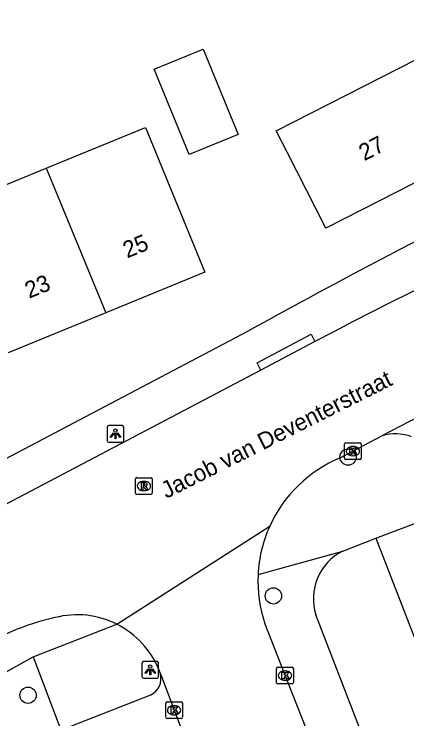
# Model space of a CAD drawing. Extents: x 162990 to 165007, y 383433 to 384336.
# Drawn here: x 163930.04 to 163953.55, y 383839.91 to 383882.14 of the extents above; entities that cross this region are included whole.
import ezdxf

# ---------------------------------------------------------------- set-up
doc = ezdxf.new("R2010")
doc.units = 0
for name, color, linetype in [('IMGEO_Boom', 7, 'Continuous'), ('IMGEO_Kolk', 7, 'Continuous'), ('IMGEO_Lichtpunt', 7, 'Continuous'), ('IMGEO_Openbare_ruimte_label', 7, 'Continuous'), ('IMGEO_Pand', 7, 'Continuous'), ('IMGEO_Pand_nummerreeks', 7, 'Continuous'), ('IMGEO_Rijbaan_lokaal_open', 7, 'Continuous'), ('IMGEO_Rioolput', 7, 'Continuous'), ('IMGEO_Voetpad_open', 7, 'Continuous')]:
    doc.layers.add(name, color=color, linetype=linetype)

msp = doc.modelspace()

# ---------------------------------------------------------------- linework, layer by layer
at = {"layer": 'IMGEO_Boom'}
for centre in [(163950.03, 383855.6), (163945.556, 383847.285), (163930.876, 383841.333)]:
    msp.add_circle(centre, 0.489, dxfattribs=at)
at = {"layer": 'IMGEO_Kolk'}
for p, q in [((163949.816, 383855.532), (163949.816, 383856.384)), ((163949.891, 383856.458), (163950.743, 383856.458)), ((163950.817, 383856.384), (163950.817, 383855.532)), ((163950.304, 383856.238), (163950.329, 383856.238)), ((163950.743, 383855.458), (163949.891, 383855.458)), ((163950.327, 383855.678), (163950.302, 383855.678)), ((163945.751, 383842.081), (163945.751, 383842.933)), ((163945.826, 383843.007), (163946.678, 383843.007)), ((163946.239, 383842.787), (163946.264, 383842.787)), ((163946.752, 383842.933), (163946.752, 383842.081)), ((163946.678, 383842.007), (163945.826, 383842.007)), ((163946.262, 383842.227), (163946.237, 383842.227)), ((163939.117, 383840.008), (163939.117, 383840.86)), ((163939.192, 383840.934), (163940.044, 383840.934)), ((163939.605, 383840.714), (163939.63, 383840.714)), ((163940.118, 383840.86), (163940.118, 383840.008)), ((163940.044, 383839.934), (163939.192, 383839.934)), ((163939.628, 383840.154), (163939.603, 383840.154))]:
    msp.add_line(p, q, dxfattribs=at)
for points in [[(163949.816, 383855.532), (163949.816, 383856.384)], [(163949.891, 383856.458), (163950.743, 383856.458)], [(163950.817, 383856.384), (163950.817, 383855.532)], [(163950.137, 383856.158), (163950.26, 383856.158), (163950.26, 383856.007), (163950.39, 383856.158), (163950.554, 383856.158), (163950.408, 383856.007), (163950.561, 383855.758), (163950.409, 383855.758), (163950.324, 383855.922), (163950.26, 383855.855), (163950.26, 383855.758), (163950.137, 383855.758), (163950.137, 383856.158)], [(163950.743, 383855.458), (163949.891, 383855.458)], [(163945.751, 383842.081), (163945.751, 383842.933)], [(163945.826, 383843.007), (163946.678, 383843.007)], [(163946.752, 383842.933), (163946.752, 383842.081)], [(163946.072, 383842.707), (163946.195, 383842.707), (163946.195, 383842.556), (163946.325, 383842.707), (163946.489, 383842.707), (163946.343, 383842.556), (163946.496, 383842.307), (163946.344, 383842.307), (163946.259, 383842.471), (163946.195, 383842.404), (163946.195, 383842.307), (163946.072, 383842.307), (163946.072, 383842.707)], [(163946.678, 383842.007), (163945.826, 383842.007)], [(163939.117, 383840.008), (163939.117, 383840.86)], [(163939.192, 383840.934), (163940.044, 383840.934)], [(163939.438, 383840.634), (163939.561, 383840.634), (163939.561, 383840.483), (163939.691, 383840.634), (163939.855, 383840.634), (163939.709, 383840.483), (163939.862, 383840.234), (163939.71, 383840.234), (163939.625, 383840.398), (163939.561, 383840.331), (163939.561, 383840.234), (163939.438, 383840.234), (163939.438, 383840.634)], [(163940.118, 383840.86), (163940.118, 383840.008)], [(163940.044, 383839.934), (163939.192, 383839.934)]]:
    msp.add_lwpolyline(points, dxfattribs=at)
for centre, start, end in [((163949.893, 383856.382), 91.552, 178.448), ((163949.893, 383856.382), 91.552, 178.448), ((163950.741, 383856.382), 1.552, 88.448), ((163950.741, 383856.382), 1.552, 88.448), ((163949.893, 383855.534), 181.552, 268.448), ((163949.893, 383855.534), 181.552, 268.448), ((163950.741, 383855.534), 271.552, 358.448), ((163950.741, 383855.534), 271.552, 358.448), ((163945.828, 383842.931), 91.552, 178.448), ((163945.828, 383842.931), 91.552, 178.448), ((163946.676, 383842.931), 1.552, 88.448), ((163946.676, 383842.931), 1.552, 88.448), ((163945.828, 383842.083), 181.552, 268.448), ((163945.828, 383842.083), 181.552, 268.448), ((163946.676, 383842.083), 271.552, 358.448), ((163946.676, 383842.083), 271.552, 358.448), ((163939.194, 383840.858), 91.552, 178.448), ((163939.194, 383840.858), 91.552, 178.448), ((163940.042, 383840.858), 1.552, 88.448), ((163940.042, 383840.858), 1.552, 88.448), ((163939.194, 383840.01), 181.552, 268.448), ((163939.194, 383840.01), 181.552, 268.448), ((163940.042, 383840.01), 271.552, 358.448), ((163940.042, 383840.01), 271.552, 358.448)]:
    msp.add_arc(centre, 0.0765, start, end, dxfattribs=at)
for centre, major_axis, ratio, start_param, end_param in [((163950.303, 383855.958), (-0.387, 0.002), 0.722429, 4.712389, 7.853982), ((163950.328, 383855.958), (-0.39, 0.002), 0.717154, 1.570796, 4.712389), ((163946.238, 383842.507), (-0.387, 0.002), 0.722429, 4.712389, 7.853982), ((163946.263, 383842.507), (-0.39, 0.002), 0.717154, 1.570796, 4.712389), ((163939.604, 383840.434), (-0.387, 0.002), 0.722429, 4.712389, 7.853982), ((163939.629, 383840.434), (-0.39, 0.002), 0.717154, 1.570796, 4.712389)]:
    msp.add_ellipse(centre, major_axis=major_axis, ratio=ratio, start_param=start_param, end_param=end_param, dxfattribs=at)
at = {"layer": 'IMGEO_Lichtpunt'}
for p, q in [((163935.608, 383857.392), (163935.608, 383856.585)), ((163935.608, 383857.392), (163935.608, 383856.585)), ((163936.51, 383857.487), (163935.702, 383857.487)), ((163936.51, 383857.487), (163935.702, 383857.487)), ((163936.604, 383856.585), (163936.604, 383857.392)), ((163936.604, 383856.585), (163936.604, 383857.392)), ((163935.702, 383856.491), (163936.51, 383856.491)), ((163935.702, 383856.491), (163936.51, 383856.491)), ((163937.691, 383843.253), (163937.691, 383842.446)), ((163937.691, 383843.253), (163937.691, 383842.446)), ((163938.593, 383843.348), (163937.785, 383843.348)), ((163938.593, 383843.348), (163937.785, 383843.348)), ((163938.687, 383842.446), (163938.687, 383843.253)), ((163938.687, 383842.446), (163938.687, 383843.253)), ((163937.785, 383842.352), (163938.593, 383842.352)), ((163937.785, 383842.352), (163938.593, 383842.352))]:
    msp.add_line(p, q, dxfattribs=at)
for points in [[(163935.982, 383857.056), (163936.021, 383857.028), (163935.833, 383856.766), (163935.795, 383856.793), (163935.982, 383857.056)], [(163936.084, 383857.008), (163936.131, 383857.008), (163936.131, 383856.686), (163936.084, 383856.686), (163936.084, 383857.008)], [(163936.194, 383857.028), (163936.232, 383857.055), (163936.419, 383856.793), (163936.38, 383856.765), (163936.194, 383857.028)], [(163938.065, 383842.917), (163938.104, 383842.889), (163937.916, 383842.627), (163937.878, 383842.654), (163938.065, 383842.917)], [(163938.167, 383842.869), (163938.214, 383842.869), (163938.214, 383842.547), (163938.167, 383842.547), (163938.167, 383842.869)], [(163938.277, 383842.889), (163938.315, 383842.916), (163938.502, 383842.654), (163938.463, 383842.626), (163938.277, 383842.889)]]:
    msp.add_lwpolyline(points, dxfattribs=at)
for centre in [(163936.107, 383857.19), (163938.19, 383843.051)]:
    msp.add_circle(centre, 0.0994, dxfattribs=at)
for centre, start, end in [((163935.702, 383857.392), 90, 180), ((163935.702, 383857.392), 90, 180), ((163936.51, 383857.392), 0, 90), ((163936.51, 383857.392), 0, 90), ((163935.702, 383856.585), 180, 270), ((163935.702, 383856.585), 180, 270), ((163936.51, 383856.585), 270, 0), ((163936.51, 383856.585), 270, 360), ((163937.785, 383843.253), 90, 180), ((163937.785, 383843.253), 90, 180), ((163938.593, 383843.253), 0, 90), ((163938.593, 383843.253), 0, 90), ((163937.785, 383842.446), 180, 270), ((163937.785, 383842.446), 180, 270), ((163938.593, 383842.446), 270, 0), ((163938.593, 383842.446), 270, 360)]:
    msp.add_arc(centre, 0.0946, start, end, dxfattribs=at)
at = {"layer": 'IMGEO_Pand'}
for points in [[(163941.347, 383880.036), (163943.446, 383874.933), (163940.524, 383873.732), (163938.425, 383878.834), (163941.347, 383880.036)], [(163957.113, 383873.614), (163948.703, 383869.323), (163946.384, 383873.868), (163945.733, 383875.144), (163954.143, 383879.433)], [(163931.965, 383872.901), (163937.898, 383875.34), (163941.457, 383866.686), (163935.522, 383864.245)], [(163926.135, 383870.504), (163931.965, 383872.901)], [(163931.965, 383872.901), (163932.014, 383872.778), (163935.522, 383864.245)], [(163935.522, 383864.245), (163929.693, 383861.848)], [(163951.684, 383850.747), (163956.55, 383852.582)], [(163951.684, 383850.747), (163953.996, 383844.78)]]:
    msp.add_lwpolyline(points, dxfattribs=at)
at = {"layer": 'IMGEO_Rijbaan_lokaal_open'}
for points in [[(163948.047, 383862.519), (163944.804, 383860.805)], [(163944.804, 383860.805), (163922.562, 383849.102)], [(163949.551, 383855.552), (163952.057, 383856.876)], [(163936.197, 383845.581), (163945.342, 383851.462)], [(163945.053, 383845.6), (163946.592, 383841.627), (163949.414, 383834.532), (163951.079, 383830.039)], [(163938.798, 383842.61), (163938.712, 383842.838)], [(163938.798, 383842.61), (163944.48, 383827.548)]]:
    msp.add_lwpolyline(points, dxfattribs=at)
for centre, radius, start, end in [((164165.368, 383447.525), 468.453, 112.66539, 117.6398), ((164139.243, 383499.698), 403.255, 112.17218, 117.65765), ((163952.633, 383848.169), 8, 112.6599, 155.697), ((163952.645, 383848.162), 8.014, 155.687, 177.1708), ((163952.649, 383848.166), 8.017, 177.1951, 198.6636), ((163933.814, 383840.873), 5.277, 63.1489, 104.4495), ((163935.56, 383831.973), 14.341, 102.3342, 117.9264), ((163933.808, 383840.866), 5.286, 21.9069, 63.1273)]:
    msp.add_arc(centre, radius, start, end, dxfattribs=at)
at = {"layer": 'IMGEO_Rioolput'}
for p, q in [((163937.308, 383853.44), (163937.308, 383854.292)), ((163937.383, 383854.366), (163938.235, 383854.366)), ((163937.796, 383854.146), (163937.821, 383854.146)), ((163938.309, 383854.292), (163938.309, 383853.44)), ((163938.235, 383853.366), (163937.383, 383853.366)), ((163937.819, 383853.586), (163937.794, 383853.586))]:
    msp.add_line(p, q, dxfattribs=at)
for points in [[(163937.308, 383853.44), (163937.308, 383854.292)], [(163937.383, 383854.366), (163938.235, 383854.366)], [(163938.309, 383854.292), (163938.309, 383853.44)], [(163937.897, 383854.064), (163937.645, 383854.066), (163937.645, 383853.666)], [(163937.645, 383853.666), (163937.769, 383853.666), (163937.769, 383853.828), (163937.78, 383853.828)], [(163937.823, 383853.985), (163937.769, 383853.985), (163937.769, 383853.904)], [(163937.769, 383853.904), (163937.821, 383853.904)], [(163937.827, 383853.799), (163937.898, 383853.666), (163938.038, 383853.666), (163937.973, 383853.792)], [(163938.235, 383853.366), (163937.383, 383853.366)]]:
    msp.add_lwpolyline(points, dxfattribs=at)
for centre, radius, start, end in [((163937.385, 383854.29), 0.0765, 91.552, 178.448), ((163937.385, 383854.29), 0.0765, 91.552, 178.448), ((163938.233, 383854.29), 0.0765, 1.552, 88.448), ((163938.233, 383854.29), 0.0765, 1.552, 88.448), ((163937.779, 383853.775), 0.0533, 26.0293, 88.6989), ((163937.805, 383854.093), 0.19, 274.7715, 282.9687), ((163937.829, 383853.889), 0.0964, 77.0061, 93.1865), ((163937.843, 383853.946), 0.0378, 276.6634, 79.6772), ((163937.896, 383853.954), 0.109, 350.3612, 89.416), ((163937.894, 383853.954), 0.112, 277.5842, 350.9817), ((163937.878, 383853.739), 0.108, 29.5134, 73.7905), ((163937.385, 383853.442), 0.0765, 181.552, 268.448), ((163937.385, 383853.442), 0.0765, 181.552, 268.448), ((163938.233, 383853.442), 0.0765, 271.552, 358.448), ((163938.233, 383853.442), 0.0765, 271.552, 358.448)]:
    msp.add_arc(centre, radius, start, end, dxfattribs=at)
for centre, major_axis, ratio, start_param, end_param in [((163937.795, 383853.866), (-0.387, 0.002), 0.722429, 4.712389, 7.853982), ((163937.82, 383853.866), (-0.39, 0.002), 0.717154, 1.570796, 4.712389)]:
    msp.add_ellipse(centre, major_axis=major_axis, ratio=ratio, start_param=start_param, end_param=end_param, dxfattribs=at)
at = {"layer": 'IMGEO_Voetpad_open'}
for points in [[(163919.14, 383850.372), (163921.327, 383851.177), (163944.035, 383863.14)], [(163944.804, 383860.805), (163944.578, 383861.251), (163947.821, 383862.964), (163948.047, 383862.519)], [(163949.71, 383849.959), (163951.684, 383850.747)], [(163944.641, 383848.558), (163949.71, 383849.959)], [(163954.144, 383830.49), (163948.105, 383846.152)], [(163931.179, 383843.624), (163936.197, 383845.581)], [(163924.22, 383840.172), (163928.371, 383842.084), (163931.179, 383843.624)], [(163931.179, 383843.624), (163937.115, 383827.971)], [(163942.572, 383828.205), (163938.309, 383826.583), (163933.329, 383839.438), (163938.223, 383841.35)]]:
    msp.add_lwpolyline(points, dxfattribs=at)
for centre, radius, start, end in [((164118.195, 383549.945), 358.362, 112.03147, 119.07734), ((163952.845, 383854.456), 2.546, 67.2434, 108.0411), ((163951.119, 383847.123), 3.167, 116.4212, 197.8591), ((163937.747, 383842.328), 1.088, 295.9431, 14.9978)]:
    msp.add_arc(centre, radius, start, end, dxfattribs=at)

# ---------------------------------------------------------------- texts
at = {"layer": 'IMGEO_Openbare_ruimte_label'}
msp.add_text('Jacob van Deventerstraat', height=1, rotation=26.7444, dxfattribs=at).set_placement((163939.151, 383853.092))
at = {"layer": 'IMGEO_Pand_nummerreeks'}
for s, rotation, p in [('27', 27.0329, (163950.993, 383873.32)), ('25', 22.3545, (163936.801, 383867.496)), ('23', 22.3545, (163930.934, 383865.083))]:
    msp.add_text(s, height=1, rotation=rotation, dxfattribs=at).set_placement(p)

doc.saveas('drawing.dxf')
